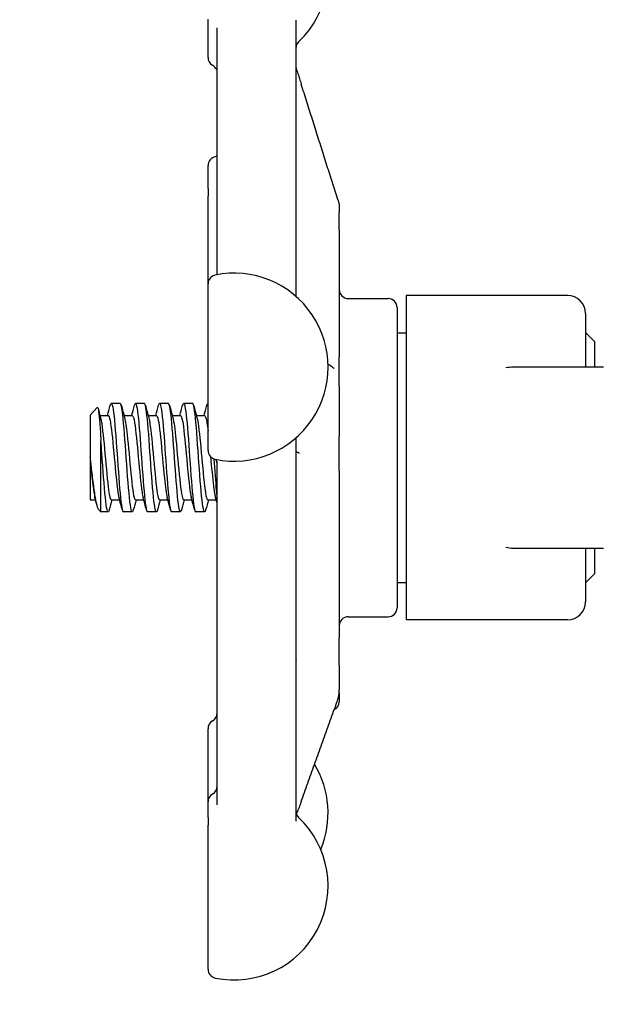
# Model space of a CAD drawing. Header units: inches. Extents: x 18 to 846, y -44 to 561.
# Tile 319 of 642: x 321.17 to 323.17, y 518.62 to 522.02. Entities that reach past the tile are written whole.
import ezdxf

# ---------------------------------------------------------------- set-up
doc = ezdxf.new("R2010")
doc.units = ezdxf.units.IN
doc.header["$LTSCALE"] = 24
doc.header["$MEASUREMENT"] = 0
doc.layers.add('Dimension (ANSI)', color=7, linetype='Continuous', lineweight=25)
doc.layers.add('Visible (ANSI)', color=7, linetype='Continuous', lineweight=30)
doc.styles.add('Note Text (ANSI)', font='tahoma.ttf')
doc.dimstyles.new('SB Fraction-16 (ANSI)', dxfattribs={"dimscale": 24, "dimtxt": 0.125, "dimasz": 0.098425, "dimexe": 0.125, "dimexo": 0.0625, "dimgap": 0.031496, "dimtad": 0, "dimtih": 1, "dimtoh": 1, "dimdec": 4, "dimrnd": 1e-08, "dimzin": 0, "dimdsep": 46, "dimlunit": 5, "dimtxsty": 'Note Text (ANSI)', "dimcen": 0.09, "dimdle": 0.393701, "dimclrd": 256, "dimclre": 256, "dimclrt": 256, "dimadec": 0, "dimazin": 3, "dimtfac": 0.96, "dimtofl": 0, "dimtmove": 0, "dimatfit": 3, "dimfxl": 1, "dimfrac": 2, "dimtolj": 1, "dimtzin": 12, "dimlwd": -1, "dimlwe": -1, "dimarcsym": 0})

# ---------------------------------------------------------------- blocks, each defined once
blk = doc.blocks.new('*D18')
at = {"layer": 'Defpoints', "color": 0, "transparency": 16777216}
for p in [(336.1784, 524.0563), (247.3595, 404.0563), (336.1784, 404.0563)]:
    blk.add_point(p, dxfattribs=at)
at = {"layer": 'Dimension (ANSI)', "transparency": 16777216}
for p, q in [((334.6784, 524.0563), (244.3595, 524.0563)), ((247.3595, 521.6941), (247.3595, 466.3747)), ((247.3595, 406.4185), (247.3595, 461.7379)), ((334.6784, 404.0563), (244.3595, 404.0563))]:
    blk.add_line(p, q, dxfattribs=at)
for points in [[(246.9658, 521.6941), (247.7532, 521.6941), (247.3595, 524.0563)], [(246.9658, 406.4185), (247.7532, 406.4185), (247.3595, 404.0563)]]:
    blk.add_solid(points, dxfattribs=at)
at = {"layer": 'Dimension (ANSI)', "transparency": 16777216, "insert": (244.292, 465.6188), "char_height": 3, "attachment_point": 1, "style": 'Note Text (ANSI)'}
blk.add_mtext('\\A1;120', dxfattribs=at)

msp = doc.modelspace()

# ---------------------------------------------------------------- linework, layer by layer
at = {"layer": 'Visible (ANSI)'}
for p, q in [((321.82439, 521.88876), (321.82439, 522.02077)), ((322.12814, 522.01789), (322.12814, 521.06321)), ((321.85564, 521.13804), (321.85564, 521.99123)), ((321.82439, 521.43615), (321.82439, 521.51499)), ((322.27383, 521.39421), (322.24276, 521.49258)), ((321.82439, 521.43615), (321.82439, 521.40975)), ((321.82439, 521.10621), (321.82439, 521.40975)), ((322.27814, 521.37544), (322.27814, 521.37545)), ((322.27814, 521.37544), (322.27814, 521.35309)), ((322.27814, 521.29293), (322.27814, 521.35309)), ((322.27814, 521.29293), (322.27814, 520.85453)), ((321.82439, 520.53058), (321.82439, 521.10621)), ((322.30939, 521.05556), (322.44689, 521.05556)), ((322.50939, 521.06639), (322.50939, 519.94474)), ((323.06689, 521.06639), (322.50939, 521.06639)), ((322.47814, 521.02431), (322.47814, 519.98681)), ((323.12939, 521.00389), (323.12939, 520.81806)), ((322.47814, 520.93731), (322.50939, 520.93731)), ((323.16064, 520.90681), (323.12939, 520.93806)), ((323.16064, 520.90681), (323.16064, 520.81806)), ((322.27814, 520.75225), (322.27814, 520.85453)), ((323.19189, 520.81806), (322.87939, 520.81806)), ((322.27814, 520.75225), (322.27814, 520.57987)), ((321.41689, 520.65252), (321.44136, 520.679)), ((321.52105, 520.69306), (321.49016, 520.69306)), ((321.60439, 520.69306), (321.5735, 520.69306)), ((321.68772, 520.69306), (321.65683, 520.69306)), ((321.77105, 520.69306), (321.74016, 520.69306)), ((321.82439, 520.69306), (321.8235, 520.69306)), ((321.41689, 520.65252), (321.41689, 520.50879)), ((321.45072, 520.6514), (321.47939, 520.6514)), ((321.53406, 520.6514), (321.56272, 520.6514)), ((321.61739, 520.6514), (321.64605, 520.6514)), ((321.70072, 520.6514), (321.72939, 520.6514)), ((321.78406, 520.6514), (321.81272, 520.6514)), ((322.12814, 520.57358), (322.12814, 519.2491)), ((322.27814, 520.46046), (322.27814, 520.57987)), ((321.45435, 520.31806), (321.45435, 520.56399)), ((321.41689, 520.50557), (321.41689, 520.50879)), ((321.41689, 520.50557), (321.41689, 520.35973)), ((321.85439, 520.4936), (321.85439, 520.30171)), ((321.85564, 519.30555), (321.85564, 520.48556)), ((322.27814, 520.46046), (322.27814, 519.8828)), ((321.41689, 520.35973), (321.43549, 520.35973)), ((321.49016, 520.35973), (321.51883, 520.35973)), ((321.5735, 520.35973), (321.60216, 520.35973)), ((321.65683, 520.35973), (321.68549, 520.35973)), ((321.74016, 520.35973), (321.76883, 520.35973)), ((321.8235, 520.35973), (321.85216, 520.35973)), ((321.44622, 520.32686), (321.45435, 520.31806)), ((321.47939, 520.31806), (321.45435, 520.31806)), ((321.56272, 520.31806), (321.53183, 520.31806)), ((321.64605, 520.31806), (321.61516, 520.31806)), ((321.72939, 520.31806), (321.6985, 520.31806)), ((321.81272, 520.31806), (321.78183, 520.31806)), ((321.85439, 520.30171), (321.85564, 520.30046)), ((322.87939, 520.19306), (323.19189, 520.19306)), ((323.12939, 520.19306), (323.12939, 520.00724)), ((323.16064, 520.19306), (323.16064, 520.10431)), ((323.16064, 520.10431), (323.12939, 520.07306)), ((322.47814, 520.07381), (322.50939, 520.07381)), ((322.30939, 519.95556), (322.44689, 519.95556)), ((323.06689, 519.94474), (322.50939, 519.94474)), ((322.27814, 519.78815), (322.27814, 519.8828)), ((322.27814, 519.78815), (322.27814, 519.70395)), ((322.27814, 519.69032), (322.27814, 519.70395)), ((322.27814, 519.69032), (322.27814, 519.66181)), ((321.82439, 519.31571), (321.82439, 519.56835)), ((321.82439, 519.26152), (321.82439, 519.31571)), ((321.82439, 519.26152), (321.82439, 519.23498)), ((321.82439, 518.73733), (321.82439, 519.23498))]:
    msp.add_line(p, q, dxfattribs=at)
for centre, radius, start, end in [((321.91439, 522.17932), 0.325, 313.44984, 101.53696), ((322.15939, 521.92069), 0.03125, 133.44984, 180), ((321.85564, 521.88876), 0.03125, 180, 240), ((321.82439, 521.83463), 0.03125, 34.45908, 60), ((321.85564, 521.51499), 0.03125, 101.53696, 180), ((321.91439, 521.22717), 0.325, 100.41457, 101.53696), ((321.85564, 521.10621), 0.03125, 101.53696, 180), ((321.91439, 520.8184), 0.325, 258.46304, 101.53696), ((322.30939, 521.08681), 0.03125, 180, 270), ((322.44689, 521.02431), 0.03125, 0, 90), ((323.06689, 521.00389), 0.0625, 0, 90), ((322.87939, 520.69306), 0.125, 90, 101.6694), ((321.85564, 520.53058), 0.03125, 180, 258.46304), ((322.87939, 520.31806), 0.125, 258.3306, 270), ((323.06689, 520.00724), 0.0625, 270, 0), ((322.30939, 519.92431), 0.03125, 90, 180), ((322.44689, 519.98681), 0.03125, 270, 0), ((322.24689, 519.66181), 0.03125, 294.35359, 0), ((321.82439, 519.62248), 0.03125, 300, 0), ((321.85564, 519.56835), 0.03125, 120, 180), ((321.91439, 519.27778), 0.325, 337.12808, 31.09126), ((321.85564, 519.31571), 0.03125, 120, 180), ((321.82439, 519.36984), 0.03125, 300, 0), ((322.15939, 519.28377), 0.03125, 180, 226.55016), ((321.91439, 519.02514), 0.325, 258.46304, 46.55016), ((321.85564, 518.73733), 0.03125, 180, 258.46304)]:
    msp.add_arc(centre, radius, start, end, dxfattribs=at)
for points, knots in [([(322.12814, 521.86153), (322.12814, 521.86136), (322.12814, 521.86119), (322.12814, 521.861), (322.12814, 521.86097), (322.12814, 521.86087), (322.12814, 521.86082), (322.12814, 521.86063), (322.12814, 521.86051), (322.12814, 521.86014), (322.12814, 521.85991), (322.12814, 521.8587), (322.12815, 521.85779), (322.12819, 521.85633), (322.12821, 521.85594), (322.12824, 521.85539), (322.12825, 521.85525), (322.12828, 521.85493), (322.12829, 521.85475), (322.12832, 521.85443), (322.12833, 521.85436), (322.12835, 521.85421), (322.12835, 521.85413), (322.12837, 521.85401), (322.12837, 521.85396), (322.12838, 521.85388), (322.12839, 521.85384), (322.1284, 521.85373), (322.12841, 521.85366), (322.12844, 521.85349), (322.12845, 521.8534), (322.12851, 521.85299), (322.12855, 521.8528), (322.12889, 521.85097), (322.1295, 521.84942), (322.13112, 521.84465), (322.13184, 521.84248), (322.13355, 521.83729), (322.13456, 521.83417), (322.13724, 521.8259), (322.13898, 521.82046), (322.14267, 521.8089), (322.14465, 521.80265), (322.14662, 521.79643)], [0, 0, 0, 0, 0.00164292, 0.00164292, 0.00196125, 0.00196125, 0.00298974, 0.00298974, 0.00572935, 0.00572935, 0.01119146, 0.01119146, 0.03370338, 0.03370338, 0.0412057, 0.0412057, 0.04370719, 0.04370719, 0.04627853, 0.04627853, 0.04690987, 0.04690987, 0.04754769, 0.04754769, 0.0478618, 0.0478618, 0.0481756, 0.0481756, 0.04880633, 0.04880633, 0.04976091, 0.04976091, 0.053868, 0.053868, 0.09357288, 0.09357288, 0.11889448, 0.11889448, 0.14943752, 0.14943752, 0.19601989, 0.19601989, 0.24613165, 0.24613165, 0.24613165, 0.24613165]), ([(321.85564, 521.84512), (321.85519, 521.84569), (321.85466, 521.84636), (321.85298, 521.84846), (321.85168, 521.85008), (321.85015, 521.85231)], [0.1804832, 0.1804832, 0.1804832, 0.1804832, 0.212229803, 0.212229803, 0.265287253, 0.265287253, 0.265287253, 0.265287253]), ([(322.24276, 521.49258), (322.23637, 521.51284), (322.22996, 521.5331), (322.21716, 521.57362), (322.21075, 521.59388), (322.19793, 521.63439), (322.19152, 521.65465), (322.1787, 521.69516), (322.17229, 521.71542), (322.15946, 521.75592), (322.15304, 521.77618), (322.14662, 521.79643)], [0.79930693, 0.79930693, 0.79930693, 0.79930693, 0.96239802, 0.96239802, 1.12548911, 1.12548911, 1.2885802, 1.2885802, 1.4516713, 1.4516713, 1.61476239, 1.61476239, 1.61476239, 1.61476239]), ([(322.27383, 521.39421), (322.27474, 521.39131), (322.27556, 521.38872), (322.27659, 521.38537), (322.27691, 521.38438), (322.27733, 521.38264), (322.2774, 521.3823), (322.27754, 521.38162), (322.2776, 521.38131), (322.27769, 521.38079), (322.27771, 521.38063), (322.27777, 521.3803), (322.27779, 521.38013), (322.27784, 521.37982), (322.27785, 521.37969), (322.2779, 521.37936), (322.27792, 521.37914), (322.27797, 521.37873), (322.27799, 521.37853), (322.27802, 521.37819), (322.27803, 521.37804), (322.27805, 521.37779), (322.27806, 521.37769), (322.27807, 521.37756), (322.27807, 521.37753), (322.27807, 521.37749), (322.27808, 521.37746), (322.27808, 521.37742), (322.27808, 521.3774), (322.27808, 521.37735), (322.27808, 521.37733), (322.27809, 521.3772), (322.2781, 521.37708), (322.27812, 521.37661), (322.27813, 521.37618), (322.27814, 521.37563), (322.27814, 521.37554), (322.27814, 521.37546)], [0, 0, 0, 0, 0.028982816, 0.028982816, 0.05221636, 0.05221636, 0.057556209, 0.057556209, 0.061572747, 0.061572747, 0.063126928, 0.063126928, 0.064665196, 0.064665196, 0.065673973, 0.065673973, 0.067280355, 0.067280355, 0.068867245, 0.068867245, 0.070087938, 0.070087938, 0.070903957, 0.070903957, 0.071082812, 0.071082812, 0.071262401, 0.071262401, 0.07144218, 0.07144218, 0.071803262, 0.071803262, 0.073228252, 0.073228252, 0.077545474, 0.077545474, 0.078343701, 0.078343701, 0.078343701, 0.078343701]), ([(322.24765, 520.82344), (322.24777, 520.82337), (322.24797, 520.82325), (322.24865, 520.82285), (322.24917, 520.82255), (322.25044, 520.82177), (322.25122, 520.82127), (322.25426, 520.8192), (322.25635, 520.81751), (322.25841, 520.81573), (322.25886, 520.81533), (322.25961, 520.81465), (322.25993, 520.81437), (322.25997, 520.81433), (322.25997, 520.81432), (322.25997, 520.81432)], [0, 0, 0, 0, 0.006478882, 0.006478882, 0.014369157, 0.014369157, 0.024576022, 0.024576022, 0.055283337, 0.055283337, 0.065104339, 0.065104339, 0.075795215, 0.075795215, 0.07659181, 0.07659181, 0.07659181, 0.07659181]), ([(321.44136, 520.679), (321.44166, 520.67933), (321.44197, 520.67944), (321.44363, 520.67876), (321.44497, 520.67367), (321.44766, 520.65494), (321.44899, 520.64129), (321.45169, 520.60694), (321.45302, 520.58643), (321.45435, 520.56399)], [-0.57910031, -0.57910031, -0.57910031, -0.57910031, -0.53987265, -0.53987265, -0.36414387, -0.36414387, -0.18418584, -0.18418584, 0, 0, 0, 0]), ([(321.48662, 520.6862), (321.48789, 520.69101), (321.48916, 520.69339), (321.49044, 520.69302), (321.49445, 520.69186), (321.49846, 520.66337), (321.50247, 520.61799), (321.50648, 520.57262), (321.51049, 520.51134), (321.5145, 520.45661), (321.51851, 520.40188), (321.52252, 520.35488), (321.52653, 520.33283), (321.5283, 520.32312), (321.53006, 520.31833), (321.53183, 520.31838)], [7.5869975, 7.5869975, 7.5869975, 7.5869975, 7.8744508, 7.8744508, 7.8744508, 8.7817425, 8.7817425, 8.7817425, 9.688944, 9.688944, 9.688944, 10.5960559, 10.5960559, 10.5960559, 10.9955743, 10.9955743, 10.9955743, 10.9955743]), ([(321.56626, 520.32471), (321.56232, 520.31004), (321.55837, 520.32091), (321.55442, 520.35357), (321.55025, 520.38809), (321.54608, 520.44623), (321.54191, 520.50518), (321.53787, 520.56242), (321.53382, 520.61907), (321.52977, 520.65403), (321.52686, 520.67911), (321.52396, 520.69263), (321.52105, 520.69285)], [-17.5457438, -17.5457438, -17.5457438, -17.5457438, -16.6531776, -16.6531776, -16.6531776, -15.710016, -15.710016, -15.710016, -14.7941843, -14.7941843, -14.7941843, -14.1371669, -14.1371669, -14.1371669, -14.1371669]), ([(321.56996, 520.68614), (321.57152, 520.69204), (321.57308, 520.69427), (321.57464, 520.69236), (321.57865, 520.68747), (321.58266, 520.65542), (321.58667, 520.60795), (321.59068, 520.56048), (321.59469, 520.49862), (321.59869, 520.445), (321.6027, 520.39138), (321.60671, 520.34716), (321.61072, 520.32851), (321.6122, 520.32161), (321.61368, 520.31827), (321.61516, 520.31834)], [13.8701828, 13.8701828, 13.8701828, 13.8701828, 14.2236185, 14.2236185, 14.2236185, 15.130291, 15.130291, 15.130291, 16.0368774, 16.0368774, 16.0368774, 16.9433783, 16.9433783, 16.9433783, 17.2787596, 17.2787596, 17.2787596, 17.2787596]), ([(321.6496, 520.32479), (321.64608, 520.31199), (321.64257, 520.31855), (321.63906, 520.3435), (321.63501, 520.37235), (321.63095, 520.42508), (321.62689, 520.48197), (321.62285, 520.53873), (321.6188, 520.59835), (321.61475, 520.63865), (321.6113, 520.67306), (321.60784, 520.69273), (321.60439, 520.69298)], [-23.8289291, -23.8289291, -23.8289291, -23.8289291, -23.0349282, -23.0349282, -23.0349282, -22.1173036, -22.1173036, -22.1173036, -21.2019377, -21.2019377, -21.2019377, -20.4203522, -20.4203522, -20.4203522, -20.4203522]), ([(321.65329, 520.68611), (321.65513, 520.69299), (321.65696, 520.69484), (321.6588, 520.69101), (321.6628, 520.68265), (321.66681, 520.6474), (321.67081, 520.59816), (321.67482, 520.54892), (321.67882, 520.48675), (321.68283, 520.43437), (321.68683, 520.38199), (321.69084, 520.34053), (321.69484, 520.32513), (321.69606, 520.32045), (321.69728, 520.31821), (321.6985, 520.31829)], [20.1533681, 20.1533681, 20.1533681, 20.1533681, 20.5685395, 20.5685395, 20.5685395, 21.474622, 21.474622, 21.474622, 22.3806227, 22.3806227, 22.3806227, 23.2865421, 23.2865421, 23.2865421, 23.5619449, 23.5619449, 23.5619449, 23.5619449]), ([(321.73293, 520.32487), (321.72982, 520.31352), (321.72671, 520.31706), (321.72359, 520.33567), (321.71957, 520.35972), (321.71555, 520.4084), (321.71153, 520.46381), (321.70752, 520.51917), (321.7035, 520.58003), (321.69948, 520.62404), (321.69556, 520.667), (321.69164, 520.69299), (321.68772, 520.69306)], [-30.1121144, -30.1121144, -30.1121144, -30.1121144, -29.4082729, -29.4082729, -29.4082729, -28.4988988, -28.4988988, -28.4988988, -27.5903346, -27.5903346, -27.5903346, -26.7035376, -26.7035376, -26.7035376, -26.7035376]), ([(321.73662, 520.68611), (321.73871, 520.69388), (321.7408, 520.69515), (321.74289, 520.6891), (321.7469, 520.67753), (321.7509, 520.63943), (321.7549, 520.5887), (321.75891, 520.53798), (321.76291, 520.47573), (321.76691, 520.42467), (321.77092, 520.37363), (321.77492, 520.33487), (321.77892, 520.32256), (321.77989, 520.31957), (321.78086, 520.31817), (321.78183, 520.31825)], [26.4365534, 26.4365534, 26.4365534, 26.4365534, 26.9094187, 26.9094187, 26.9094187, 27.8149406, 27.8149406, 27.8149406, 28.7203847, 28.7203847, 28.7203847, 29.6257517, 29.6257517, 29.6257517, 29.8451302, 29.8451302, 29.8451302, 29.8451302]), ([(321.81626, 520.32499), (321.81363, 520.31533), (321.811, 520.31608), (321.80837, 520.32808), (321.80432, 520.34655), (321.80026, 520.39123), (321.79621, 520.44547), (321.79217, 520.49965), (321.78812, 520.56214), (321.78408, 520.6097), (321.78004, 520.6572), (321.776, 520.68875), (321.77196, 520.69263), (321.77165, 520.69292), (321.77135, 520.69305), (321.77105, 520.69304)], [-36.3952997, -36.3952997, -36.3952997, -36.3952997, -35.7999471, -35.7999471, -35.7999471, -34.8837719, -34.8837719, -34.8837719, -33.9686925, -33.9686925, -33.9686925, -33.0546668, -33.0546668, -33.0546668, -32.9867229, -32.9867229, -32.9867229, -32.9867229]), ([(321.45298, 520.64302), (321.45377, 520.64021), (321.45456, 520.63667), (321.45534, 520.6324), (321.45961, 520.60922), (321.46388, 520.56524), (321.46816, 520.51846), (321.47243, 520.47169), (321.4767, 520.42342), (321.48097, 520.39341), (321.48403, 520.37186), (321.4871, 520.36016), (321.49016, 520.35994)], [8.1921353, 8.1921353, 8.1921353, 8.1921353, 8.3701398, 8.3701398, 8.3701398, 9.3362117, 9.3362117, 9.3362117, 10.3021816, 10.3021816, 10.3021816, 10.9955743, 10.9955743, 10.9955743, 10.9955743]), ([(321.47939, 520.65134), (321.47992, 520.65137), (321.48045, 520.65105), (321.48098, 520.65035), (321.48525, 520.64475), (321.48952, 520.6151), (321.49379, 520.57355), (321.49806, 520.53201), (321.50233, 520.47972), (321.5066, 520.43809), (321.50992, 520.4057), (321.51325, 520.38046), (321.51657, 520.36812)], [7.8539816, 7.8539816, 7.8539816, 7.8539816, 7.9736666, 7.9736666, 7.9736666, 8.9397805, 8.9397805, 8.9397805, 9.9057922, 9.9057922, 9.9057922, 10.6574206, 10.6574206, 10.6574206, 10.6574206]), ([(321.53631, 520.64292), (321.53921, 520.63219), (321.54211, 520.61186), (321.545, 520.58517), (321.54927, 520.54585), (321.55354, 520.49384), (321.55781, 520.4504), (321.56208, 520.40696), (321.56634, 520.3733), (321.57061, 520.36317), (321.57157, 520.36088), (321.57253, 520.35981), (321.5735, 520.35988)], [14.4753206, 14.4753206, 14.4753206, 14.4753206, 15.1305271, 15.1305271, 15.1305271, 16.0959005, 16.0959005, 16.0959005, 17.061177, 17.061177, 17.061177, 17.2787596, 17.2787596, 17.2787596, 17.2787596]), ([(321.56272, 520.65111), (321.56536, 520.65099), (321.568, 520.64248), (321.57064, 520.62616), (321.57491, 520.59977), (321.57918, 520.55369), (321.58345, 520.50676), (321.58771, 520.45984), (321.59198, 520.41336), (321.59625, 520.38634), (321.59747, 520.37863), (321.59869, 520.37256), (321.5999, 520.3682)], [14.1371669, 14.1371669, 14.1371669, 14.1371669, 14.734342, 14.734342, 14.734342, 15.6997554, 15.6997554, 15.6997554, 16.6650715, 16.6650715, 16.6650715, 16.9406059, 16.9406059, 16.9406059, 16.9406059]), ([(321.61965, 520.64304), (321.62037, 520.64046), (321.62109, 520.63728), (321.62181, 520.63348), (321.62606, 520.611), (321.63032, 520.56768), (321.63458, 520.52115), (321.63903, 520.47247), (321.64348, 520.42176), (321.64793, 520.39133), (321.6509, 520.37106), (321.65386, 520.36022), (321.65683, 520.36002)], [20.7585059, 20.7585059, 20.7585059, 20.7585059, 20.9213285, 20.9213285, 20.9213285, 21.8840483, 21.8840483, 21.8840483, 22.8911764, 22.8911764, 22.8911764, 23.5619449, 23.5619449, 23.5619449, 23.5619449]), ([(321.64605, 520.65135), (321.64652, 520.65138), (321.64698, 520.65113), (321.64745, 520.65059), (321.65171, 520.64568), (321.65598, 520.61674), (321.66024, 520.5756), (321.66471, 520.53252), (321.66918, 520.47734), (321.67364, 520.43446), (321.67684, 520.40376), (321.68004, 520.38008), (321.68324, 520.3682)], [20.4203522, 20.4203522, 20.4203522, 20.4203522, 20.5253788, 20.5253788, 20.5253788, 21.4902198, 21.4902198, 21.4902198, 22.5004247, 22.5004247, 22.5004247, 23.2237912, 23.2237912, 23.2237912, 23.2237912]), ([(321.70298, 520.64302), (321.70646, 520.63008), (321.70995, 520.6029), (321.71343, 520.56835), (321.71777, 520.52529), (321.7221, 520.47207), (321.72644, 520.43106), (321.73078, 520.39007), (321.73511, 520.3625), (321.73945, 520.35994), (321.73969, 520.3598), (321.73993, 520.35973), (321.74016, 520.35974)], [27.0416912, 27.0416912, 27.0416912, 27.0416912, 27.8292662, 27.8292662, 27.8292662, 28.8105395, 28.8105395, 28.8105395, 29.7914432, 29.7914432, 29.7914432, 29.8451302, 29.8451302, 29.8451302, 29.8451302]), ([(321.72939, 520.65121), (321.73268, 520.65095), (321.73597, 520.63734), (321.73926, 520.61283), (321.7436, 520.5805), (321.74794, 520.53019), (321.75228, 520.48305), (321.75661, 520.43593), (321.76095, 520.39338), (321.76529, 520.3733), (321.76572, 520.37132), (321.76614, 520.36956), (321.76657, 520.36803)], [26.7035376, 26.7035376, 26.7035376, 26.7035376, 27.4478945, 27.4478945, 27.4478945, 28.4293123, 28.4293123, 28.4293123, 29.4103592, 29.4103592, 29.4103592, 29.5069765, 29.5069765, 29.5069765, 29.5069765]), ([(321.78631, 520.64283), (321.78802, 520.63667), (321.78973, 520.6272), (321.79144, 520.61475), (321.79577, 520.5832), (321.8001, 520.5334), (321.80443, 520.48622), (321.80875, 520.43906), (321.81308, 520.39591), (321.81741, 520.37483), (321.81944, 520.36494), (321.82147, 520.36004), (321.8235, 520.36007)], [33.3248765, 33.3248765, 33.3248765, 33.3248765, 33.7114291, 33.7114291, 33.7114291, 34.6905352, 34.6905352, 34.6905352, 35.6692919, 35.6692919, 35.6692919, 36.1283155, 36.1283155, 36.1283155, 36.1283155]), ([(321.81272, 520.65111), (321.81424, 520.6512), (321.81576, 520.64849), (321.81729, 520.64284), (321.81965, 520.63406), (321.82202, 520.61832), (321.82439, 520.5983)], [32.98672286, 32.98672286, 32.98672286, 32.98672286, 33.33090486, 33.33090486, 33.33090486, 33.86631356, 33.86631356, 33.86631356, 33.86631356]), ([(321.48293, 520.32475), (321.48246, 520.32297), (321.48199, 520.32153), (321.48151, 520.32047), (321.47751, 520.31143), (321.4735, 520.32941), (321.4695, 520.36784), (321.46548, 520.40634), (321.46147, 520.46451), (321.45746, 520.52105), (321.45642, 520.53563), (321.45539, 520.55008), (321.45435, 520.56399)], [-11.2625585, -11.2625585, -11.2625585, -11.2625585, -11.1558883, -11.1558883, -11.1558883, -10.2497289, -10.2497289, -10.2497289, -9.3421105, -9.3421105, -9.3421105, -9.107885, -9.107885, -9.107885, -9.107885]), ([(321.44622, 520.32686), (321.44558, 520.32756), (321.44493, 520.32859), (321.44195, 520.33481), (321.43959, 520.34385), (321.43483, 520.369), (321.43248, 520.38456), (321.42773, 520.41986), (321.42538, 520.43905), (321.42096, 520.4756), (321.41895, 520.49237), (321.41689, 520.50879)], [-0.68972155, -0.68972155, -0.68972155, -0.68972155, -0.64162523, -0.64162523, -0.47009117, -0.47009117, -0.30597672, -0.30597672, -0.14928046, -0.14928046, -0.02134877, -0.02134877, -0.02134877, -0.02134877]), ([(321.41689, 520.50557), (321.42116, 520.45858), (321.42543, 520.41225), (321.42971, 520.38555), (321.43088, 520.3782), (321.43206, 520.3724), (321.43324, 520.36819)], [3.1415374, 3.1415374, 3.1415374, 3.1415374, 4.1081736, 4.1081736, 4.1081736, 4.3742353, 4.3742353, 4.3742353, 4.3742353]), ([(321.83326, 520.5088), (321.83659, 520.47224), (321.83993, 520.4354), (321.84326, 520.40815), (321.84547, 520.39002), (321.84769, 520.3764), (321.8499, 520.36831)], [34.5355711, 34.5355711, 34.5355711, 34.5355711, 35.2890397, 35.2890397, 35.2890397, 35.7901619, 35.7901619, 35.7901619, 35.7901619]), ([(321.84463, 520.50137), (321.8474, 520.46224), (321.85017, 520.42336), (321.85295, 520.39216), (321.85343, 520.38675), (321.85391, 520.38158), (321.85439, 520.37668)], [34.58007921, 34.58007921, 34.58007921, 34.58007921, 35.20708057, 35.20708057, 35.20708057, 35.31578917, 35.31578917, 35.31578917, 35.31578917]), ([(321.85564, 520.48556), (321.85564, 520.48891), (321.85497, 520.49209), (321.8533, 520.49663), (321.85243, 520.49825), (321.8516, 520.49952)], [0, 0, 0, 0, 0.016522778, 0.016522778, 0.029681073, 0.029681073, 0.029681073, 0.029681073]), ([(322.1404, 520.52058), (322.1404, 520.52058), (322.14032, 520.52062), (322.13984, 520.52081), (322.13929, 520.52103), (322.13763, 520.52173), (322.13646, 520.52224), (322.13438, 520.52326), (322.13346, 520.52375), (322.1321, 520.52452), (322.13161, 520.52481), (322.13086, 520.52526), (322.13062, 520.52541), (322.13049, 520.52548)], [0.181698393, 0.181698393, 0.181698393, 0.181698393, 0.189497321, 0.189497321, 0.201717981, 0.201717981, 0.21693936, 0.21693936, 0.228645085, 0.228645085, 0.23621381, 0.23621381, 0.243474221, 0.243474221, 0.243474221, 0.243474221]), ([(322.12814, 519.80129), (322.12815, 519.80132), (322.12817, 519.80134), (322.1286, 519.80217), (322.12902, 519.80298), (322.1295, 519.80395), (322.12962, 519.80419), (322.12979, 519.80454), (322.12985, 519.80468), (322.12997, 519.80496), (322.13003, 519.80508), (322.13008, 519.8052), (322.13009, 519.80523), (322.13009, 519.80523)], [0.079102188, 0.079102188, 0.079102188, 0.079102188, 0.079358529, 0.079358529, 0.086578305, 0.086578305, 0.089065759, 0.089065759, 0.090831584, 0.090831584, 0.093412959, 0.093412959, 0.09548736, 0.09548736, 0.09548736, 0.09548736]), ([(322.27739, 519.69342), (322.27739, 519.69342), (322.27739, 519.69342), (322.27739, 519.69339), (322.27739, 519.69338), (322.27738, 519.69331), (322.27737, 519.69328), (322.27736, 519.6932), (322.27735, 519.69316), (322.27734, 519.69309), (322.27733, 519.69304), (322.27732, 519.69294), (322.27731, 519.69288), (322.27729, 519.69275), (322.27728, 519.69269), (322.27725, 519.69249), (322.27723, 519.69236), (322.27714, 519.69174), (322.27707, 519.6913), (322.27688, 519.69008), (322.27675, 519.68932), (322.27624, 519.68648), (322.27575, 519.68421), (322.27451, 519.67909), (322.27374, 519.6762), (322.27215, 519.67057), (322.27132, 519.66777), (322.26918, 519.66077), (322.26783, 519.65657), (322.2647, 519.64721), (322.26292, 519.64215), (322.26115, 519.6372)], [0.28524096, 0.28524096, 0.28524096, 0.28524096, 0.28654665, 0.28654665, 0.28782229, 0.28782229, 0.28881832, 0.28881832, 0.28931607, 0.28931607, 0.28981637, 0.28981637, 0.29031918, 0.29031918, 0.29082049, 0.29082049, 0.29183026, 0.29183026, 0.29589931, 0.29589931, 0.30383559, 0.30383559, 0.32491708, 0.32491708, 0.34766188, 0.34766188, 0.36968253, 0.36968253, 0.40387291, 0.40387291, 0.44899387, 0.44899387, 0.44899387, 0.44899387]), ([(322.14625, 519.31588), (322.15392, 519.3373), (322.1616, 519.35872), (322.17693, 519.40155), (322.1846, 519.42297), (322.19993, 519.46581), (322.20759, 519.48723), (322.2229, 519.53008), (322.23056, 519.5515), (322.24586, 519.59435), (322.25351, 519.61577), (322.26115, 519.6372)], [0.50186624, 0.50186624, 0.50186624, 0.50186624, 0.69684315, 0.69684315, 0.89182006, 0.89182006, 1.08679697, 1.08679697, 1.28177388, 1.28177388, 1.47675079, 1.47675079, 1.47675079, 1.47675079]), ([(322.12814, 519.3718), (322.12814, 519.3718), (322.12814, 519.37177), (322.12814, 519.37157), (322.12814, 519.37135), (322.12814, 519.37104), (322.12814, 519.37092), (322.12814, 519.37083), (322.12814, 519.37081), (322.12814, 519.37081)], [0.002637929, 0.002637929, 0.002637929, 0.002637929, 0.003799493, 0.003799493, 0.010735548, 0.010735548, 0.015367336, 0.015367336, 0.01705686, 0.01705686, 0.01705686, 0.01705686]), ([(322.14625, 519.31588), (322.14386, 519.30921), (322.1414, 519.30244), (322.13774, 519.29318), (322.13652, 519.29021), (322.1343, 519.28505), (322.13332, 519.28284), (322.13149, 519.27893), (322.13067, 519.27725), (322.12973, 519.27524), (322.1296, 519.27498), (322.12948, 519.27471)], [0, 0, 0, 0, 0.06088523, 0.06088523, 0.09170451, 0.09170451, 0.11481676, 0.11481676, 0.1302488, 0.1302488, 0.13258663, 0.13258663, 0.13258663, 0.13258663])]:
    msp.add_open_spline(points, degree=3, knots=knots, dxfattribs=at)
for points in [[(322.24765, 520.82344), (322.24484, 520.8251), (322.24204, 520.82676), (322.23923, 520.82842)], [(321.44429, 520.67516), (321.44716, 520.66448), (321.45006, 520.6538), (321.45298, 520.64314)], [(321.47716, 520.6514), (321.48034, 520.66306), (321.48349, 520.67474), (321.48662, 520.68642)], [(321.5246, 520.68642), (321.52847, 520.67198), (321.53236, 520.65755), (321.53631, 520.64314)], [(321.56049, 520.6514), (321.56368, 520.66306), (321.56682, 520.67474), (321.56996, 520.68642)], [(321.60793, 520.68642), (321.6118, 520.67198), (321.6157, 520.65755), (321.61965, 520.64314)], [(321.64383, 520.6514), (321.64701, 520.66306), (321.65016, 520.67474), (321.65329, 520.68642)], [(321.69126, 520.68642), (321.69513, 520.67198), (321.69903, 520.65755), (321.70298, 520.64314)], [(321.72716, 520.6514), (321.73034, 520.66306), (321.73349, 520.67474), (321.73662, 520.68642)], [(321.7746, 520.68642), (321.77847, 520.67198), (321.78236, 520.65755), (321.78631, 520.64314)], [(321.81049, 520.6514), (321.81368, 520.66306), (321.81682, 520.67474), (321.81996, 520.68642)], [(321.81996, 520.68617), (321.82143, 520.69157), (321.82291, 520.69366), (321.82439, 520.69236)], [(322.13049, 520.52548), (322.12971, 520.52595), (322.12892, 520.52641), (322.12814, 520.52688)], [(321.44091, 520.33974), (321.43837, 520.34916), (321.43582, 520.35858), (321.43324, 520.36799)], [(321.52829, 520.32471), (321.52442, 520.33915), (321.52052, 520.35358), (321.51657, 520.36799)], [(321.61162, 520.32471), (321.60775, 520.33915), (321.60385, 520.35358), (321.5999, 520.36799)], [(321.69496, 520.32471), (321.69108, 520.33915), (321.68719, 520.35358), (321.68324, 520.36799)], [(321.77829, 520.32471), (321.77442, 520.33915), (321.77052, 520.35358), (321.76657, 520.36799)], [(321.85439, 520.35154), (321.8529, 520.35703), (321.85141, 520.36251), (321.8499, 520.36799)], [(321.49239, 520.35973), (321.48921, 520.34806), (321.48606, 520.33639), (321.48293, 520.32471)], [(321.57572, 520.35973), (321.57254, 520.34806), (321.56939, 520.33639), (321.56626, 520.32471)], [(321.65906, 520.35973), (321.65588, 520.34806), (321.65273, 520.33639), (321.6496, 520.32471)], [(321.74239, 520.35973), (321.73921, 520.34806), (321.73606, 520.33639), (321.73293, 520.32471)], [(321.82572, 520.35973), (321.82254, 520.34806), (321.81939, 520.33639), (321.81626, 520.32471)]]:
    msp.add_open_spline(points, degree=3, dxfattribs=at)

# ---------------------------------------------------------------- dimensions: what is measured, and where the dimension line sits
at = {"layer": 'Dimension (ANSI)'}
dim = msp.add_linear_dim(base=(247.35953, 404.0563), p1=(336.17843, 524.0563), p2=(336.17843, 404.0563), angle=90, dimstyle='SB Fraction-16 (ANSI)', override={"dimgap": 0.031496, "dimdec": 4, "dimtol": 0, "dimlim": 0, "dimtp": 0, "dimtm": 0, "dimtdec": 2, "dimatfit": 1}, dxfattribs=at)
dim.commit()
dim.dimension.update_dxf_attribs({"geometry": '*D18', "text_midpoint": (247.35953, 464.0563), "dimtype": 160})

doc.saveas('drawing.dxf')
